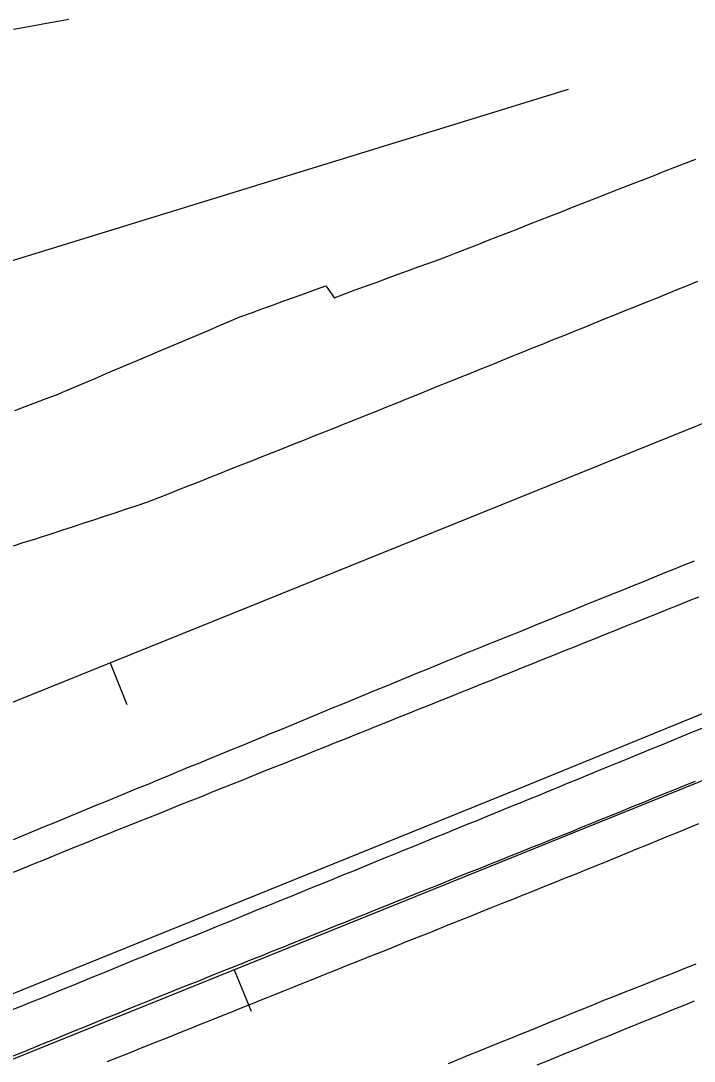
# Model space of a CAD drawing. Extents: x 1901471 to 1963503, y 756461 to 799997.
# Drawn here: x 1930523.5 to 1930583.7, y 773453.8 to 773546.8 of the extents above; entities that cross this region are included whole.
import ezdxf

# ---------------------------------------------------------------- set-up
doc = ezdxf.new("R2010")
doc.units = 0
for name, color, linetype in [('RD_EX_DR_ErosCtrl', 7, 'Continuous'), ('RD_EX_Fence_Other', 7, 'Continuous'), ('RD_EX_H2O', 7, 'Continuous'), ('RD_EX_Road', 7, 'Continuous'), ('RD_HC_Cl', 7, 'Continuous'), ('RD_HC_Data_Tic', 7, 'Continuous')]:
    doc.layers.add(name, color=color, linetype=linetype)

msp = doc.modelspace()

# ---------------------------------------------------------------- linework, layer by layer
at = {"layer": 'RD_EX_DR_ErosCtrl'}
for points in [[(1930522.61, 773458.35), (1930523.53, 773458.72), (1930524.46, 773459.1), (1930525.39, 773459.48), (1930526.31, 773459.86), (1930527.24, 773460.23), (1930528.16, 773460.61), (1930529.09, 773460.99), (1930530.01, 773461.37), (1930530.94, 773461.74), (1930531.87, 773462.12), (1930532.79, 773462.5), (1930533.72, 773462.88), (1930534.64, 773463.25), (1930535.57, 773463.63), (1930535.57, 773463.63), (1930536.49, 773464.01), (1930537.42, 773464.39), (1930538.35, 773464.76), (1930539.27, 773465.14), (1930540.2, 773465.52), (1930541.12, 773465.9), (1930542.05, 773466.27), (1930542.97, 773466.65), (1930543.9, 773467.03), (1930544.83, 773467.41), (1930545.75, 773467.78), (1930546.68, 773468.16), (1930547.6, 773468.54), (1930548.53, 773468.92), (1930549.45, 773469.29), (1930550.38, 773469.67), (1930551.31, 773470.05), (1930552.23, 773470.43), (1930553.16, 773470.8), (1930554.08, 773471.18), (1930555.01, 773471.56), (1930555.93, 773471.94), (1930556.86, 773472.31), (1930557.79, 773472.69), (1930558.71, 773473.07), (1930559.64, 773473.45), (1930560.56, 773473.82), (1930561.49, 773474.2), (1930562.41, 773474.58), (1930563.34, 773474.96), (1930564.27, 773475.33), (1930565.19, 773475.71), (1930566.12, 773476.09), (1930567.04, 773476.47), (1930567.97, 773476.84), (1930568.89, 773477.22), (1930569.82, 773477.6), (1930570.52, 773477.88), (1930571.45, 773478.26), (1930572.37, 773478.65), (1930573.29, 773479.03), (1930574.22, 773479.41), (1930575.14, 773479.79), (1930576.07, 773480.17), (1930576.99, 773480.55), (1930577.92, 773480.93), (1930578.84, 773481.31), (1930579.77, 773481.69), (1930580.69, 773482.07), (1930581.62, 773482.45), (1930582.54, 773482.83), (1930583.47, 773483.21), (1930584.39, 773483.59)], [(1930584.07, 773475.01), (1930583.15, 773474.64), (1930582.22, 773474.26), (1930581.3, 773473.88), (1930580.37, 773473.5), (1930579.45, 773473.12), (1930578.52, 773472.75), (1930577.59, 773472.37), (1930576.67, 773471.99), (1930575.74, 773471.61), (1930574.82, 773471.23), (1930573.87, 773470.84), (1930572.94, 773470.47), (1930572.01, 773470.1), (1930571.08, 773469.73), (1930570.16, 773469.36), (1930569.23, 773468.98), (1930568.3, 773468.61), (1930567.37, 773468.24), (1930566.44, 773467.87), (1930565.52, 773467.5), (1930564.59, 773467.12), (1930563.66, 773466.75), (1930562.73, 773466.38), (1930561.8, 773466.01), (1930560.88, 773465.64), (1930559.95, 773465.26), (1930559.02, 773464.89), (1930558.09, 773464.52), (1930557.16, 773464.15), (1930556.24, 773463.77), (1930555.31, 773463.4), (1930554.38, 773463.03), (1930553.45, 773462.66), (1930552.52, 773462.29), (1930551.6, 773461.91), (1930550.67, 773461.54), (1930549.74, 773461.17), (1930548.81, 773460.8), (1930547.88, 773460.43), (1930546.96, 773460.05), (1930546.03, 773459.68), (1930545.1, 773459.31), (1930544.17, 773458.94), (1930543.24, 773458.56), (1930542.32, 773458.19), (1930541.39, 773457.82), (1930540.46, 773457.45), (1930539.53, 773457.08), (1930538.6, 773456.7), (1930537.68, 773456.33), (1930536.75, 773455.96), (1930535.82, 773455.59), (1930534.89, 773455.22), (1930533.96, 773454.84), (1930533.04, 773454.47), (1930532.11, 773454.1), (1930531.18, 773453.73)]]:
    msp.add_lwpolyline(points, dxfattribs=at)
at = {"layer": 'RD_EX_Fence_Other'}
msp.add_lwpolyline([(1931133.89, 773707.87), (1931099.83, 773694.13), (1931067.48, 773680.72), (1931027.55, 773663.68), (1930982.76, 773645.81), (1930938.97, 773628.09), (1930893.39, 773609.71), (1930849.11, 773591.39), (1930804.88, 773573.99), (1930760.65, 773556.5), (1930716.24, 773538.84), (1930656.76, 773514.52), (1930612.46, 773496.32), (1930567.72, 773478.03), (1930492.15, 773447.44), (1930419.73, 773418.13), (1930344.93, 773387.63), (1930270.78, 773357.87), (1930212.61, 773334.12), (1930147.85, 773308.03), (1930094.8, 773286.49), (1930062.24, 773274.79), (1930012.63, 773254.25)], dxfattribs=at)
at = {"layer": 'RD_EX_H2O'}
for points in [[(1930572.41, 773540.68), (1930522.03, 773525.15), (1930462.02, 773504.97), (1930402.26, 773486.57), (1930355.78, 773472.91), (1930305.98, 773454.55), (1930259.56, 773435.46), (1930213.73, 773418.61), (1930165.76, 773399.18), (1930113.59, 773378.6), (1930063.73, 773358.76), (1930013.41, 773339.26), (1929966.75, 773319.99), (1929896.46, 773291.19)], [(1930583.77, 773478.82), (1930582.84, 773478.45), (1930581.92, 773478.07), (1930580.99, 773477.69), (1930580.06, 773477.32), (1930579.14, 773476.94), (1930578.21, 773476.56), (1930577.29, 773476.18), (1930576.36, 773475.81), (1930575.43, 773475.43), (1930574.51, 773475.05), (1930573.58, 773474.68), (1930572.86, 773474.38), (1930571.94, 773474.01), (1930571.01, 773473.64), (1930570.08, 773473.27), (1930569.15, 773472.9), (1930568.22, 773472.53), (1930567.29, 773472.15), (1930566.37, 773471.78), (1930565.44, 773471.41), (1930564.51, 773471.04), (1930563.58, 773470.67), (1930562.65, 773470.3), (1930561.72, 773469.92), (1930560.8, 773469.55), (1930559.87, 773469.18), (1930558.94, 773468.81), (1930558.01, 773468.44), (1930557.08, 773468.07), (1930556.15, 773467.69), (1930555.23, 773467.32), (1930554.3, 773466.95), (1930553.37, 773466.58), (1930552.44, 773466.21), (1930551.51, 773465.84), (1930550.58, 773465.46), (1930549.66, 773465.09), (1930548.73, 773464.72), (1930547.8, 773464.35), (1930546.87, 773463.98), (1930545.94, 773463.61), (1930545.02, 773463.23), (1930544.09, 773462.86), (1930543.16, 773462.49), (1930542.23, 773462.12), (1930541.3, 773461.75), (1930540.37, 773461.38), (1930539.45, 773461), (1930538.52, 773460.63), (1930537.59, 773460.26), (1930536.66, 773459.89), (1930535.73, 773459.52), (1930534.8, 773459.15), (1930533.88, 773458.77), (1930532.95, 773458.39), (1930532.03, 773458.02), (1930531.1, 773457.64), (1930530.18, 773457.26), (1930529.25, 773456.88), (1930528.32, 773456.51), (1930527.4, 773456.13), (1930526.47, 773455.75), (1930525.55, 773455.37), (1930524.62, 773455), (1930523.69, 773454.62), (1930522.77, 773454.24)]]:
    msp.add_lwpolyline(points, dxfattribs=at)
at = {"layer": 'RD_EX_Road'}
for points in [[(1930527.77, 773546.93), (1930526.79, 773546.75), (1930525.8, 773546.57), (1930524.82, 773546.39), (1930523.84, 773546.21), (1930522.85, 773546.03)], [(1930522.95, 773511.97), (1930523.89, 773512.32), (1930524.82, 773512.68), (1930525.76, 773513.04), (1930526.69, 773513.39), (1930527.43, 773513.71), (1930528.35, 773514.1), (1930529.27, 773514.49), (1930530.2, 773514.88), (1930531.12, 773515.27), (1930532.04, 773515.66), (1930532.96, 773516.05), (1930533.88, 773516.44), (1930534.8, 773516.83), (1930535.72, 773517.22), (1930536.64, 773517.61), (1930537.56, 773518), (1930538.48, 773518.39), (1930539.4, 773518.78), (1930540.32, 773519.17), (1930541.24, 773519.56), (1930542.16, 773519.95), (1930543.08, 773520.35), (1930543.25, 773520.41), (1930544.19, 773520.75), (1930545.13, 773521.09), (1930546.07, 773521.43), (1930547.01, 773521.77), (1930547.95, 773522.11), (1930548.89, 773522.45), (1930549.83, 773522.79), (1930550.77, 773523.13), (1930550.94, 773522.88), (1930551.49, 773522.06), (1930552.44, 773522.4), (1930553.37, 773522.75), (1930554.31, 773523.09), (1930555.25, 773523.43), (1930556.19, 773523.78), (1930557.13, 773524.12), (1930558.07, 773524.46), (1930559.01, 773524.81), (1930559.95, 773525.15), (1930560.89, 773525.49), (1930561.82, 773525.84), (1930562.41, 773526.07), (1930563.34, 773526.43), (1930564.27, 773526.8), (1930565.2, 773527.16), (1930566.13, 773527.53), (1930567.07, 773527.89), (1930568, 773528.26), (1930568.93, 773528.62), (1930569.86, 773528.99), (1930570.79, 773529.35), (1930571.72, 773529.72), (1930572.65, 773530.08), (1930573.58, 773530.45), (1930574.51, 773530.81), (1930575.44, 773531.18), (1930575.44, 773531.18), (1930576.37, 773531.54), (1930577.31, 773531.91), (1930578.24, 773532.27), (1930579.17, 773532.64), (1930580.1, 773533), (1930581.03, 773533.36), (1930581.96, 773533.73), (1930582.89, 773534.09), (1930583.82, 773534.46)], [(1930522.83, 773499.89), (1930523.79, 773500.19), (1930524.74, 773500.48), (1930525.26, 773500.65), (1930526.21, 773500.96), (1930527.16, 773501.28), (1930528.11, 773501.59), (1930529.06, 773501.9), (1930530.01, 773502.21), (1930530.96, 773502.52), (1930531.91, 773502.83), (1930532.86, 773503.14), (1930533.81, 773503.45), (1930534.76, 773503.77), (1930535.77, 773504.16), (1930536.7, 773504.53), (1930537.63, 773504.9), (1930538.55, 773505.27), (1930539.48, 773505.64), (1930540.41, 773506.01), (1930541.34, 773506.38), (1930542.27, 773506.75), (1930543.2, 773507.11), (1930544.13, 773507.48), (1930545.06, 773507.85), (1930545.99, 773508.22), (1930546.92, 773508.59), (1930547.85, 773508.96), (1930548.78, 773509.33), (1930549.71, 773509.7), (1930550.63, 773510.07), (1930551.56, 773510.43), (1930552.49, 773510.8), (1930553.42, 773511.17), (1930554.35, 773511.55), (1930555.28, 773511.92), (1930556.2, 773512.29), (1930557.13, 773512.67), (1930558.06, 773513.04), (1930558.98, 773513.42), (1930559.91, 773513.79), (1930560.84, 773514.17), (1930561.76, 773514.54), (1930562.69, 773514.92), (1930563.62, 773515.29), (1930564.54, 773515.67), (1930565.47, 773516.04), (1930566.4, 773516.41), (1930567.33, 773516.79), (1930568.25, 773517.16), (1930569.18, 773517.54), (1930570.11, 773517.91), (1930571.03, 773518.29), (1930571.96, 773518.66), (1930572.89, 773519.04), (1930573.81, 773519.41), (1930574.74, 773519.79), (1930575.67, 773520.16), (1930576.59, 773520.53), (1930577.52, 773520.91), (1930578.45, 773521.28), (1930579.38, 773521.66), (1930580.3, 773522.03), (1930581.23, 773522.41), (1930582.16, 773522.78), (1930583.08, 773523.16), (1930584.01, 773523.53)], [(1930522.84, 773473.63), (1930523.76, 773474.01), (1930524.69, 773474.39), (1930525.61, 773474.77), (1930526.54, 773475.15), (1930527.46, 773475.54), (1930528.39, 773475.92), (1930529.31, 773476.3), (1930530.23, 773476.68), (1930531.16, 773477.06), (1930532.08, 773477.44), (1930533.01, 773477.82), (1930533.93, 773478.2), (1930534.86, 773478.58), (1930535.78, 773478.96), (1930536.71, 773479.34), (1930537.63, 773479.72), (1930538.55, 773480.11), (1930539.48, 773480.49), (1930540.4, 773480.87), (1930541.33, 773481.25), (1930542.25, 773481.63), (1930543.18, 773482.01), (1930544.1, 773482.39), (1930545.03, 773482.77), (1930545.95, 773483.15), (1930546.88, 773483.53), (1930547.8, 773483.91), (1930548.72, 773484.29), (1930549.65, 773484.68), (1930550.57, 773485.06), (1930551.5, 773485.44), (1930552.42, 773485.82), (1930553.35, 773486.2), (1930554.27, 773486.58), (1930555.2, 773486.96), (1930556.12, 773487.34), (1930557.04, 773487.72), (1930557.97, 773488.1), (1930558.89, 773488.48), (1930559.82, 773488.86), (1930560.74, 773489.24), (1930561.67, 773489.63), (1930562.4, 773489.92), (1930563.33, 773490.3), (1930564.26, 773490.67), (1930565.18, 773491.05), (1930566.11, 773491.42), (1930567.04, 773491.8), (1930567.97, 773492.17), (1930568.89, 773492.55), (1930569.82, 773492.92), (1930570.75, 773493.3), (1930571.67, 773493.67), (1930572.6, 773494.05), (1930573.53, 773494.42), (1930574.45, 773494.8), (1930575.38, 773495.17), (1930576.31, 773495.55), (1930577.23, 773495.92), (1930578.16, 773496.3), (1930579.09, 773496.67), (1930580.01, 773497.05), (1930580.94, 773497.42), (1930581.87, 773497.8), (1930582.79, 773498.17), (1930583.72, 773498.55)], [(1930522.85, 773470.71), (1930523.78, 773471.09), (1930524.7, 773471.47), (1930525.63, 773471.84), (1930526.55, 773472.22), (1930527.48, 773472.6), (1930528.43, 773472.99), (1930529.36, 773473.36), (1930530.29, 773473.73), (1930531.22, 773474.1), (1930532.14, 773474.48), (1930533.07, 773474.85), (1930534, 773475.22), (1930534.93, 773475.59), (1930535.85, 773475.96), (1930536.78, 773476.34), (1930537.71, 773476.71), (1930538.64, 773477.08), (1930539.57, 773477.45), (1930540.49, 773477.82), (1930541.42, 773478.2), (1930542.35, 773478.57), (1930543.28, 773478.94), (1930544.21, 773479.31), (1930545.13, 773479.69), (1930546.06, 773480.06), (1930546.99, 773480.43), (1930547.92, 773480.8), (1930548.85, 773481.17), (1930549.77, 773481.55), (1930550.7, 773481.92), (1930551.63, 773482.29), (1930552.56, 773482.66), (1930553.49, 773483.03), (1930554.41, 773483.41), (1930555.34, 773483.78), (1930556.27, 773484.15), (1930557.2, 773484.52), (1930558.13, 773484.9), (1930559.05, 773485.27), (1930559.98, 773485.64), (1930560.91, 773486.01), (1930561.84, 773486.38), (1930562.77, 773486.76), (1930563.69, 773487.13), (1930564.62, 773487.5), (1930565.55, 773487.87), (1930566.48, 773488.25), (1930567.4, 773488.62), (1930568.33, 773488.99), (1930569.26, 773489.37), (1930570.19, 773489.74), (1930571.12, 773490.11), (1930572.04, 773490.48), (1930572.97, 773490.86), (1930573.9, 773491.23), (1930574.83, 773491.6), (1930575.75, 773491.97), (1930576.68, 773492.35), (1930577.61, 773492.72), (1930578.54, 773493.09), (1930579.47, 773493.47), (1930580.39, 773493.84), (1930581.32, 773494.21), (1930582.25, 773494.58), (1930583.18, 773494.96), (1930584.1, 773495.33)], [(1930561.72, 773453.61), (1930562.65, 773453.99), (1930563.58, 773454.36), (1930564.5, 773454.74), (1930565.43, 773455.11), (1930566.36, 773455.49), (1930567.28, 773455.87), (1930568.21, 773456.24), (1930569.14, 773456.62), (1930570.06, 773456.99), (1930570.99, 773457.37), (1930571.92, 773457.74), (1930572.84, 773458.12), (1930573.77, 773458.49), (1930574.7, 773458.87), (1930575.62, 773459.25), (1930576.55, 773459.62), (1930577.36, 773459.94), (1930578.29, 773460.31), (1930579.22, 773460.67), (1930580.15, 773461.04), (1930581.08, 773461.41), (1930582.01, 773461.77), (1930582.94, 773462.14), (1930583.87, 773462.5)], [(1930569.64, 773453.47), (1930570.56, 773453.84), (1930571.49, 773454.22), (1930572.41, 773454.6), (1930573.34, 773454.98), (1930574.26, 773455.36), (1930575.19, 773455.74), (1930576.12, 773456.11), (1930577.04, 773456.49), (1930577.97, 773456.87), (1930578.15, 773456.94), (1930579.07, 773457.32), (1930580, 773457.69), (1930580.93, 773458.07), (1930581.85, 773458.44), (1930582.78, 773458.81), (1930583.71, 773459.19)]]:
    msp.add_lwpolyline(points, dxfattribs=at)
at = {"layer": 'RD_HC_Cl'}
for p, q in [((1938541.045, 776727.625), (1929630.199, 773125.029)), ((1938552.076, 776700.344), (1929639.836, 773096.987))]:
    msp.add_line(p, q, dxfattribs=at)
at = {"layer": 'RD_HC_Data_Tic'}
for p, q in [((1930531.476, 773489.409), (1930532.976, 773485.701)), ((1930542.569, 773461.976), (1930544.068, 773458.268))]:
    msp.add_line(p, q, dxfattribs=at)

doc.saveas('drawing.dxf')
